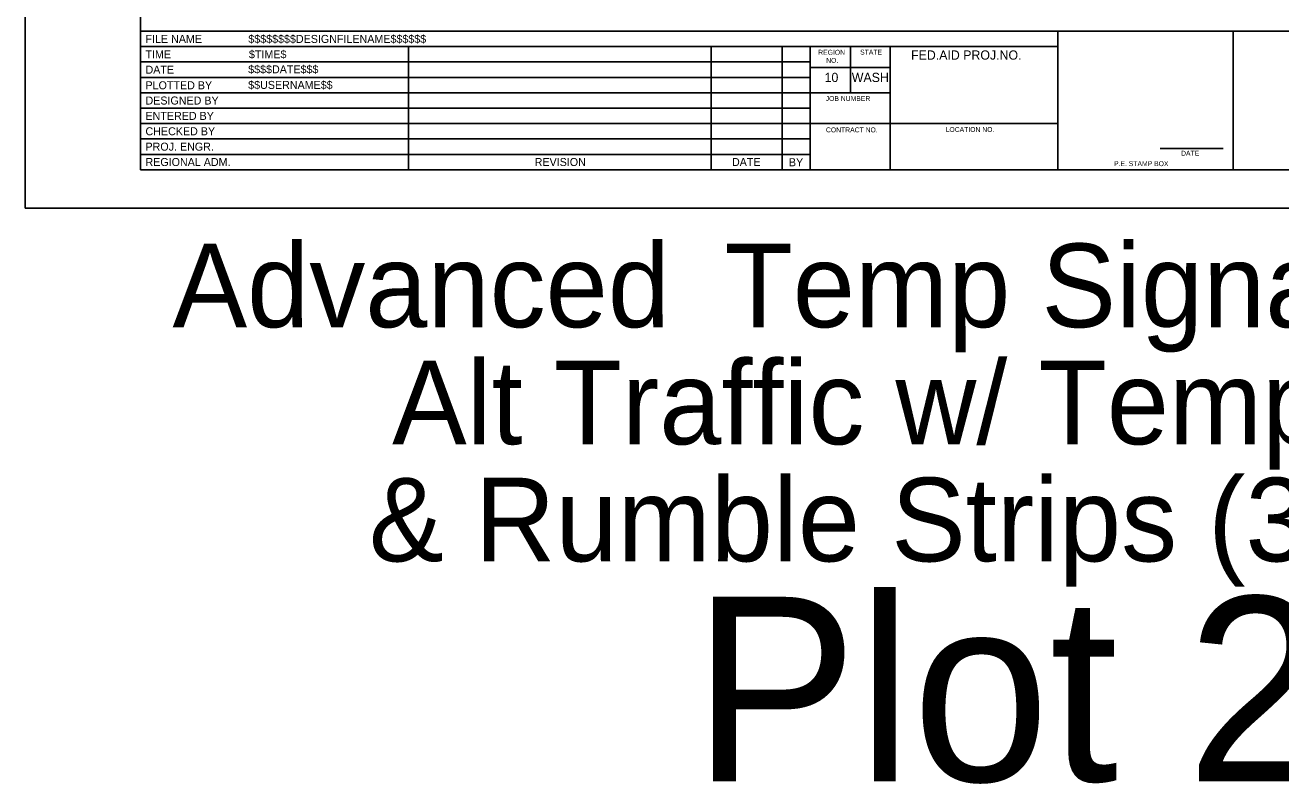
# Model space of a CAD drawing. Extents: x 99976 to 100136, y 99905 to 100011.
# Drawn here: x 99999.06 to 100009.27, y 99935.01 to 99941.18 of the extents above; entities that cross this region are included whole.
import ezdxf

# ---------------------------------------------------------------- set-up
doc = ezdxf.new("R2010")
doc.units = 0
for name, color, linetype in [('SH_GI_PlotLimits', 7, 'Continuous'), ('SH_GI_SheetBorder', 7, 'Continuous'), ('SH_GI_SheetLocationText', 7, 'Continuous'), ('SH_GI_SheetTextInCells', 7, 'Continuous'), ('SH_GI_TitleBlockText', 7, 'Continuous')]:
    doc.layers.add(name, color=color, linetype=linetype)

msp = doc.modelspace()

# ---------------------------------------------------------------- linework, layer by layer
at = {"layer": 'SH_GI_PlotLimits'}
msp.add_lwpolyline([(99999.062, 99939.687), (100016.062, 99939.687), (100016.062, 99950.687), (99999.062, 99950.687)], close=True, dxfattribs=at)
at = {"layer": 'SH_GI_SheetBorder'}
for p, q in [((100000, 99950.375), (100000, 99940)), ((100000, 99941.126), (100015.75, 99941.126)), ((100007.457, 99940), (100007.457, 99941.126)), ((100008.883, 99940), (100008.883, 99941.126)), ((100000, 99941.001), (100007.457, 99941.001)), ((100002.179, 99941.001), (100002.179, 99940)), ((100004.641, 99941.001), (100004.641, 99940)), ((100005.216, 99941.001), (100005.216, 99940)), ((100005.445, 99941.001), (100005.445, 99940)), ((100005.772, 99940.625), (100005.772, 99941.001)), ((100006.096, 99940), (100006.096, 99941.001)), ((100000, 99940.876), (100002.182, 99940.876)), ((100002.182, 99940.876), (100005.447, 99940.876)), ((100006.096, 99940.831), (100005.447, 99940.831)), ((100000, 99940.751), (100002.182, 99940.751)), ((100002.182, 99940.751), (100005.447, 99940.751)), ((100000, 99940.625), (100005.447, 99940.625)), ((100006.096, 99940.625), (100005.447, 99940.625)), ((100000, 99940.5), (100005.447, 99940.5)), ((100000, 99940.375), (100005.447, 99940.375)), ((100007.457, 99940.375), (100005.447, 99940.375)), ((100000, 99940.25), (100005.447, 99940.25)), ((100008.29, 99940.173), (100008.802, 99940.173)), ((100000, 99940.125), (100005.447, 99940.125)), ((100000, 99940), (100015.75, 99940))]:
    msp.add_line(p, q, dxfattribs=at)

# ---------------------------------------------------------------- texts
at = {"layer": 'SH_GI_SheetLocationText'}
for s, height, p in [('Advanced', 0.68, (100000.261, 99938.719)), (' Temp Signal-Controlled', 0.68, (100004.495, 99938.719)), ('Alt Traffic w/ Temp Barrier', 0.68, (100002.046, 99937.767)), ('& Rumble Strips (35 mph)', 0.68, (100001.858, 99936.815)), ('Plot 21', 1.5, (100004.491, 99935.027))]:
    msp.add_text(s, height=height, dxfattribs=at).set_placement(p)
at = {"layer": 'SH_GI_SheetTextInCells'}
for s, height, p in [('FILE NAME', 0.0651, (100000.041, 99941.031)), ('TIME', 0.0651, (100000.041, 99940.906)), ('REGION', 0.04, (100005.51, 99940.935)), ('STATE', 0.04, (100005.851, 99940.936)), ('FED.AID PROJ.NO.', 0.07506, (100006.265, 99940.895)), ('NO.', 0.04, (100005.575, 99940.869)), ('DATE', 0.0651, (100000.041, 99940.781)), ('10', 0.0751, (100005.562, 99940.713)), ('WASH', 0.0751, (100005.783, 99940.713)), ('PLOTTED BY', 0.0651, (100000.041, 99940.654)), ('DESIGNED BY', 0.06505, (100000.041, 99940.53)), ('JOB NUMBER', 0.04, (100005.571, 99940.559)), ('ENTERED BY', 0.0651, (100000.041, 99940.405)), ('CHECKED BY', 0.0651, (100000.041, 99940.28)), ('LOCATION NO.', 0.04003, (100006.546, 99940.307)), ('CONTRACT NO.', 0.04003, (100005.573, 99940.304)), ('PROJ. ENGR.', 0.06505, (100000.041, 99940.155)), ('DATE', 0.04, (100008.46, 99940.114)), ('REGIONAL ADM.', 0.06505, (100000.041, 99940.03)), ('REVISION', 0.0651, (100003.205, 99940.03)), ('DATE', 0.0651, (100004.809, 99940.03)), ('BY', 0.0651, (100005.272, 99940.028)), ('P.E. STAMP BOX', 0.04003, (100007.915, 99940.029))]:
    msp.add_text(s, height=height, dxfattribs=at).set_placement(p)
at = {"layer": 'SH_GI_TitleBlockText'}
for s, height, p in [('$$$$$$$$DESIGNFILENAME$$$$$$', 0.06505, (100000.877, 99941.031)), ('$TIME$', 0.0651, (100000.882, 99940.906)), ('$$$$DATE$$$', 0.06505, (100000.876, 99940.784)), ('$$USERNAME$$', 0.06505, (100000.876, 99940.657))]:
    msp.add_text(s, height=height, dxfattribs=at).set_placement(p)

doc.saveas('drawing.dxf')
